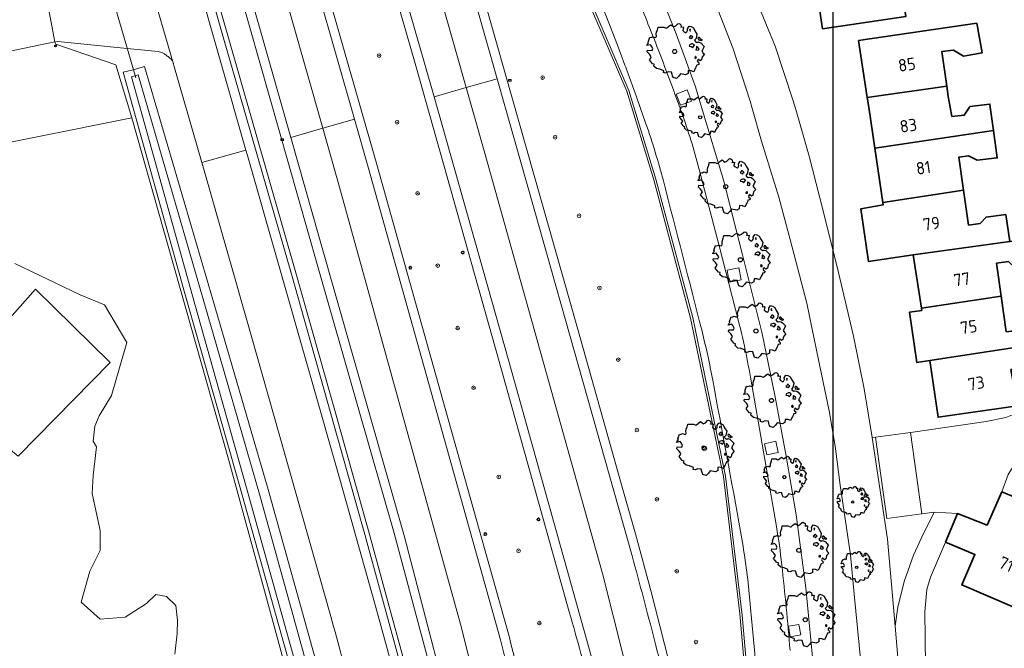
# Model space of a CAD drawing. Header units: metres. Extents: x 152391 to 157968, y 462336 to 467280.
# Tile 403 of 656: x 153677 to 153785, y 466441 to 466510. Entities that reach past the tile are written whole.
import ezdxf
from ezdxf.enums import TextEntityAlignment as Align

# ---------------------------------------------------------------- set-up
doc = ezdxf.new("R2010")
doc.units = ezdxf.units.M
doc.header["$LTSCALE"] = 0.75
doc.layers.get('0').update_dxf_attribs({"lineweight": 25})
doc.layers.get('defpoints').update_dxf_attribs({"lineweight": 25})
for name, color, linetype, lineweight in [('B-GV-GR-BOOM-S', 252, 'Continuous', 25), ('B-WE-GR-BEPLANTING_CULTUUR_BODEMBEDEKKER-GV', 251, 'Continuous', 18), ('B-WE-GR-BEPLANTING_CULTUUR_BOSPLANTSOEN-GV', 251, 'Continuous', 18), ('B-WE-GR-BOOM-S', 251, 'Continuous', 25), ('B-WE-GR-GRAS-GV', 251, 'Continuous', 13), ('B-WE-GR-GROENVOORZIENING-GV', 251, 'Continuous', 18), ('B-WE-GR-HAAG-G', 251, 'GR-HAAG1', 13), ('B-WE-GW-TALUD_KRUIN-G', 251, 'Continuous', 18), ('B-WE-IE-MEUBILAIR_WEGMEUBILAIR_PAAL-S', 251, 'Continuous', 25), ('B-WE-KL-ET_LS_OV_LICHTMAST-S', 251, 'Continuous', 25), ('B-WE-KW-KUNSTWERK_DUIKER-G', 5, 'Continuous', 18), ('B-WE-OG-BEBOUWING-GV', 6, 'Continuous', 35), ('B-WE-OG-BEBOUWING-T18', 1, 'Continuous', 18), ('B-WE-OG-TERREIN_CULTUURSCHEIDING-GV', 251, 'Continuous', 18), ('B-WE-OG-WATER-GV', 251, 'Continuous', 18), ('B-WE-OG-WATER_SLOOT-GV', 251, 'Continuous', 18), ('B-WE-VH-VERHARDING_ASFALT-GV', 251, 'Continuous', 18), ('B-WE-VH-VERHARDING_BETONSTRAATSTEEN-GV', 251, 'Continuous', 18), ('B-WE-VH-VERHARDING_GESLOTEN-GV', 251, 'Continuous', 18), ('B-WE-VH-VERHARDING_OPEN-GV', 251, 'Continuous', 18), ('B-WE-VH-VERHARDING_TEGEL-GV', 251, 'Continuous', 18), ('X-XX-AL-VERWIJZING-S', 251, 'Continuous', 25)]:
    doc.layers.add(name, color=color, linetype=linetype, lineweight=lineweight)
doc.styles.add('NLCS-ISO', font='isocpeur.ttf')
doc.styles.add('NLCS-ISO-ANNOTATIVE-T18', font='NLCS-ISO.ttf', dxfattribs={"height": 1.8})
doc.styles.add('NLCS-ISO-M750-T18', font='NLCS-ISO.ttf', dxfattribs={"height": 1.35})
doc.linetypes.add('GR-HAAG1', pattern='A,6,[176,NLCS.SHX,S=0.125,R=0,X=0,Y=0],-2', length=8)

# ---------------------------------------------------------------- blocks, each defined once
blk = doc.blocks.new('SKL-ET_OV_LICHTMAST-SO')
at = {"color": 0, "linetype": 'ByBlock', "lineweight": 18}
for points in [[(-1.2, 0), (-2, 0)], [(-1.4, 1.4), (-0.9, 0.9)], [(0, 2), (0, 1.2)], [(0.9, 0.9), (1.4, 1.4)], [(2, 0), (1.2, 0)], [(-1.4, -1.4), (-0.9, -0.9)], [(0, -1.2), (0, -2)], [(0.9, -0.9), (1.4, -1.4)]]:
    blk.add_lwpolyline(points, dxfattribs=at)
blk.add_circle((0, 0), 1, dxfattribs=at)
blk = doc.blocks.new('SAL-VERWIJZING_SYMBOOL-SO')
at = {"color": 0, "linetype": 'ByBlock', "lineweight": -2}
blk.add_circle((0, 0), 0.9, dxfattribs=at)
at = {"color": 0, "linetype": 'ByBlock', "lineweight": -2, "style": 'NLCS-ISO-ANNOTATIVE-T18'}
blk.add_attdef('SYMBOOL', (2.5, -2.5), '', height=1.8, dxfattribs=at)
blk = doc.blocks.new('SIE-WEG_PAAL_HECTOMETERPAAL-SO')
at = {"color": 0, "linetype": 'ByBlock', "lineweight": 18}
blk.add_lwpolyline([(-1.44375, -0.94375), (1.44375, -0.94375), (1.44375, 0.94375), (-1.44375, 0.94375)], close=True, dxfattribs=at)
at = {"color": 0, "linetype": 'ByBlock', "lineweight": 18, "style": 'NLCS-ISO'}
blk.add_text('hm', height=1.5, dxfattribs=at).set_placement((0, 0), align=Align.MIDDLE_CENTER)
at = {"style": 'NLCS-ISO'}
blk.add_attdef('WAARDE', (2.13125, -1.69375), '', height=1.5, dxfattribs=at)
blk = doc.blocks.new('SGR-BOOM_01-SO')
at = {"linetype": 'ByBlock', "lineweight": 18}
h = blk.add_hatch(color=0, dxfattribs=at)
h.dxf.hatch_style = 1
edge = h.paths.add_edge_path()
edge.add_arc((0, 0), 0.25, 0, 360)
at = {"color": 0, "linetype": 'ByBlock', "lineweight": 18}
for radius in [2, 0.25]:
    blk.add_circle((0, 0), radius, dxfattribs=at)
blk = doc.blocks.new('SGR-BOOM_21_30')
at = {"linetype": 'Continuous'}
for p, q in [((-1.13, 1.09), (-1.11, 1.19)), ((-1.12, 0.92), (-1.13, 1.09)), ((-1.11, 1.19), (-1.05, 1.33)), ((-1.05, 1.33), (-1.02, 1.5)), ((-1.02, 1.5), (-0.67, 1.5)), ((-0.67, 1.5), (-0.52, 1.43)), ((-0.52, 1.43), (-0.47, 1.45)), ((-0.47, 1.45), (-0.37, 1.55)), ((-0.37, 1.55), (-0.23, 1.65)), ((-0.23, 1.65), (-0.13, 1.58)), ((-0.13, 1.58), (-0.06, 1.52)), ((-0.06, 1.52), (0.07, 1.58)), ((0.07, 1.58), (0.2, 1.71)), ((0.2, 1.71), (0.26, 1.73)), ((0.26, 1.73), (0.33, 1.7)), ((0.33, 1.7), (0.39, 1.65)), ((0.4, 1.53), (0.38, 1.5)), ((0.38, 1.5), (0.53, 1.52)), ((0.39, 1.65), (0.4, 1.53)), ((0.54, 1.48), (0.51, 1.29)), ((0.51, 1.29), (0.57, 1.24)), ((0.53, 1.52), (0.54, 1.48)), ((0.57, 1.24), (0.69, 1.15)), ((0.69, 1.15), (0.75, 1.2)), ((0.75, 1.2), (0.8, 1.29)), ((0.79, 1.4), (0.89, 1.56)), ((0.8, 1.29), (0.79, 1.4)), ((0.89, 1.56), (1.02, 1.53)), ((0.97, 1.37), (0.93, 1.33)), ((0.93, 1.33), (0.95, 1.25)), ((0.95, 1.25), (0.96, 1.24)), ((0.96, 1.27), (0.97, 1.37)), ((1.02, 1.53), (1.16, 1.45)), ((1.16, 1.45), (1.25, 1.27)), ((1.25, 1.27), (1.38, 1.06)), ((-1.7, 0.37), (-1.66, 0.48)), ((-1.49, 0.41), (-1.7, 0.37)), ((-1.68, -0.03), (-1.67, 0.09)), ((-1.67, 0.09), (-1.39, 0.07)), ((-1.66, 0.48), (-1.6, 0.53)), ((-1.63, 0.58), (-1.53, 0.87)), ((-1.6, 0.53), (-1.63, 0.58)), ((-1.53, 0.87), (-1.46, 0.86)), ((-1.42, 0.33), (-1.49, 0.41)), ((-1.46, 0.86), (-1.34, 0.91)), ((-1.33, 0.18), (-1.42, 0.33)), ((-1.39, 0.07), (-1.33, 0.18)), ((-1.34, 0.91), (-1.18, 0.86)), ((-1.18, 0.86), (-1.12, 0.92)), ((0.94, 0.91), (0.89, 0.87)), ((0.89, 0.87), (0.93, 0.83)), ((0.93, 0.41), (0.89, 0.33)), ((0.89, 0.33), (1.03, 0.32)), ((0.93, 0.83), (0.98, 0.84)), ((1.05, 0.46), (0.93, 0.41)), ((0.97, 0.97), (0.94, 0.91)), ((1.03, 0.97), (0.97, 0.97)), ((0.98, 0.84), (1.03, 0.78)), ((1.08, 0.94), (1.03, 0.97)), ((1.03, 0.78), (1.08, 0.84)), ((1.03, 0.32), (1.11, 0.25)), ((1.11, 0.46), (1.05, 0.46)), ((1.12, 0.87), (1.08, 0.94)), ((1.08, 0.84), (1.12, 0.87)), ((1.22, 0.4), (1.11, 0.46)), ((1.11, 0.25), (1.2, 0.37)), ((1.2, 0.37), (1.24, 0.41)), ((1.32, 0.79), (1.23, 0.69)), ((1.23, 0.69), (1.27, 0.63)), ((1.27, 0.63), (1.38, 0.56)), ((1.34, 0.18), (1.31, 0.1)), ((1.43, 0.05), (1.31, 0.1)), ((1.38, 1.06), (1.32, 0.79)), ((1.36, 0.3), (1.34, 0.23)), ((1.34, 0.23), (1.34, 0.18)), ((1.43, 0.23), (1.36, 0.3)), ((1.38, 0.56), (1.44, 0.6)), ((1.47, 0.2), (1.43, 0.23)), ((1.43, 0.05), (1.51, 0.14)), ((1.47, 0.86), (1.44, 0.81)), ((1.44, 0.81), (1.46, 0.74)), ((1.44, 0.6), (1.57, 0.56)), ((1.46, 0.74), (1.53, 0.69)), ((1.54, 0.86), (1.47, 0.86)), ((1.51, 0.14), (1.47, 0.2)), ((1.53, 0.73), (1.64, 0.68)), ((1.53, 0.69), (1.54, 0.73)), ((1.62, 0.76), (1.54, 0.86)), ((1.57, 0.56), (1.64, 0.51)), ((1.73, 0.71), (1.62, 0.76)), ((1.64, 0.68), (1.73, 0.71)), ((1.64, 0.51), (1.81, 0.32)), ((1.72, 0.1), (1.67, 0.04)), ((1.67, 0.04), (1.76, -0.09)), ((1.81, 0.32), (1.72, 0.1)), ((-1.54, -0.18), (-1.68, -0.03)), ((-1.55, -0.51), (-1.49, -0.42)), ((-1.35, -0.75), (-1.55, -0.51)), ((-1.44, -0.32), (-1.54, -0.18)), ((-1.49, -0.42), (-1.44, -0.32)), ((-1.25, -0.78), (-1.35, -0.75)), ((-1.27, -0.9), (-1.25, -0.78)), ((-1.11, -1.05), (-1.27, -0.9)), ((-0.91, -1.08), (-1.11, -1.05)), ((1.29, -1.01), (1.18, -1.24)), ((1.29, -0.29), (1.24, -0.36)), ((1.24, -0.36), (1.25, -0.42)), ((1.26, -0.42), (1.33, -0.41)), ((1.33, -0.34), (1.29, -0.29)), ((1.36, -0.88), (1.29, -1.01)), ((1.33, -0.41), (1.33, -0.34)), ((1.37, -0.83), (1.36, -0.88)), ((1.48, -0.8), (1.37, -0.83)), ((1.46, -0.47), (1.39, -0.59)), ((1.39, -0.59), (1.43, -0.64)), ((1.43, -0.64), (1.5, -0.7)), ((1.58, -0.59), (1.46, -0.47)), ((1.5, -0.7), (1.48, -0.8)), ((1.66, -0.52), (1.58, -0.59)), ((1.68, -0.42), (1.66, -0.52)), ((1.72, -0.31), (1.68, -0.42)), ((1.84, -0.18), (1.72, -0.31)), ((1.76, -0.09), (1.84, -0.18)), ((-0.67, -1.18), (-0.91, -1.08)), ((-0.68, -1.29), (-0.67, -1.18)), ((-0.55, -1.33), (-0.68, -1.29)), ((-0.4, -1.26), (-0.55, -1.33)), ((-0.19, -1.28), (-0.4, -1.26)), ((-0.16, -1.43), (-0.19, -1.28)), ((-0.13, -1.49), (-0.16, -1.43)), ((-0.1, -1.61), (-0.13, -1.49)), ((0.11, -1.67), (-0.1, -1.61)), ((0.25, -1.52), (0.11, -1.67)), ((0.36, -1.38), (0.25, -1.52)), ((0.68, -1.44), (0.36, -1.38)), ((0.83, -1.36), (0.68, -1.44)), ((0.84, -1.16), (0.83, -1.36)), ((1.03, -1.18), (0.84, -1.16)), ((1.18, -1.24), (1.03, -1.18))]:
    blk.add_line(p, q, dxfattribs=at)
blk.add_circle((0, 0), 0.126, dxfattribs=at)
blk = doc.blocks.new('SGR-BOOM_31_50')
at = {"linetype": 'Continuous'}
for p, q in [((-0.49, 2.06), (-0.3, 2.2)), ((-0.3, 2.2), (-0.18, 2.11)), ((0.09, 2.11), (0.27, 2.28)), ((0.27, 2.28), (0.35, 2.31)), ((0.35, 2.31), (0.44, 2.26)), ((0.44, 2.26), (0.52, 2.2)), ((0.52, 2.2), (0.54, 2.04)), ((-2.18, 0.77), (-2.04, 1.17)), ((-2.04, 1.17), (-1.94, 1.14)), ((-1.94, 1.14), (-1.79, 1.21)), ((-1.79, 1.21), (-1.57, 1.14)), ((-1.57, 1.14), (-1.49, 1.23)), ((-1.51, 1.45), (-1.48, 1.58)), ((-1.49, 1.23), (-1.51, 1.45)), ((-1.48, 1.58), (-1.4, 1.78)), ((-1.4, 1.78), (-1.36, 2)), ((-1.36, 2), (-0.89, 2)), ((-0.89, 2), (-0.69, 1.91)), ((-0.69, 1.91), (-0.63, 1.93)), ((-0.63, 1.93), (-0.49, 2.06)), ((-0.18, 2.11), (-0.08, 2.02)), ((-0.08, 2.02), (0.09, 2.11)), ((0.54, 2.04), (0.51, 2)), ((0.51, 2), (0.71, 2.02)), ((0.72, 1.98), (0.68, 1.71)), ((0.68, 1.71), (0.75, 1.65)), ((0.71, 2.02), (0.72, 1.98)), ((0.75, 1.65), (0.92, 1.54)), ((0.92, 1.54), (1, 1.6)), ((1, 1.6), (1.06, 1.71)), ((1.05, 1.87), (1.19, 2.09)), ((1.06, 1.71), (1.05, 1.87)), ((1.19, 2.09), (1.36, 2.04)), ((1.25, 1.21), (1.19, 1.17)), ((1.19, 1.17), (1.23, 1.1)), ((1.3, 1.82), (1.23, 1.78)), ((1.23, 1.78), (1.27, 1.67)), ((1.23, 1.1), (1.31, 1.12)), ((1.3, 1.3), (1.25, 1.21)), ((1.27, 1.67), (1.28, 1.65)), ((1.28, 1.69), (1.3, 1.82)), ((1.37, 1.3), (1.3, 1.3)), ((1.31, 1.12), (1.37, 1.03)), ((1.36, 2.04), (1.54, 1.93)), ((1.44, 1.25), (1.37, 1.3)), ((1.37, 1.03), (1.44, 1.12)), ((1.5, 1.17), (1.44, 1.25)), ((1.44, 1.12), (1.5, 1.17)), ((1.54, 1.93), (1.67, 1.69)), ((1.67, 1.69), (1.84, 1.41)), ((1.84, 1.41), (1.76, 1.06)), ((1.96, 1.14), (1.92, 1.08)), ((1.92, 1.08), (1.95, 0.99)), ((2.06, 1.14), (1.96, 1.14)), ((2.16, 1.01), (2.06, 1.14)), ((-2.27, 0.49), (-2.21, 0.64)), ((-1.99, 0.55), (-2.27, 0.49)), ((-2.24, -0.04), (-2.22, 0.11)), ((-2.22, 0.11), (-1.85, 0.09)), ((-2.21, 0.64), (-2.13, 0.71)), ((-2.13, 0.71), (-2.18, 0.77)), ((-1.9, 0.44), (-1.99, 0.55)), ((-1.77, 0.25), (-1.9, 0.44)), ((-1.85, 0.09), (-1.77, 0.25)), ((1.23, 0.55), (1.19, 0.44)), ((1.19, 0.44), (1.37, 0.42)), ((1.4, 0.62), (1.23, 0.55)), ((1.37, 0.42), (1.48, 0.33)), ((1.48, 0.62), (1.4, 0.62)), ((1.62, 0.53), (1.48, 0.62)), ((1.48, 0.33), (1.61, 0.49)), ((1.61, 0.49), (1.65, 0.55)), ((1.76, 1.06), (1.64, 0.93)), ((1.64, 0.93), (1.7, 0.84)), ((1.7, 0.84), (1.84, 0.75)), ((1.79, 0.25), (1.75, 0.14)), ((1.91, 0.07), (1.75, 0.14)), ((1.81, 0.4), (1.79, 0.31)), ((1.79, 0.31), (1.79, 0.25)), ((1.9, 0.31), (1.81, 0.4)), ((1.84, 0.75), (1.92, 0.79)), ((1.96, 0.27), (1.9, 0.31)), ((1.91, 0.07), (2.01, 0.18)), ((1.92, 0.79), (2.09, 0.75)), ((1.95, 0.99), (2.04, 0.93)), ((2.01, 0.18), (1.96, 0.27)), ((2.04, 0.97), (2.18, 0.9)), ((2.04, 0.93), (2.06, 0.97)), ((2.09, 0.75), (2.18, 0.68)), ((2.3, 0.95), (2.16, 1.01)), ((2.18, 0.9), (2.3, 0.95)), ((2.18, 0.68), (2.41, 0.42)), ((2.29, 0.14), (2.23, 0.05)), ((2.23, 0.05), (2.35, -0.13)), ((2.41, 0.42), (2.29, 0.14)), ((-2.05, -0.24), (-2.24, -0.04)), ((-2.07, -0.67), (-1.99, -0.56)), ((-1.8, -1), (-2.07, -0.67)), ((-1.91, -0.43), (-2.05, -0.24)), ((-1.99, -0.56), (-1.91, -0.43)), ((-1.67, -1.05), (-1.8, -1)), ((-1.7, -1.2), (-1.67, -1.05)), ((1.72, -0.39), (1.65, -0.48)), ((1.65, -0.48), (1.67, -0.56)), ((1.68, -0.56), (1.78, -0.54)), ((1.78, -0.45), (1.72, -0.39)), ((1.78, -0.54), (1.78, -0.45)), ((1.98, -1.07), (1.82, -1.11)), ((1.95, -0.63), (1.85, -0.78)), ((1.85, -0.78), (1.9, -0.85)), ((1.9, -0.85), (1.99, -0.94)), ((2.1, -0.78), (1.95, -0.63)), ((1.99, -0.94), (1.98, -1.07)), ((2.21, -0.7), (2.1, -0.78)), ((2.24, -0.56), (2.21, -0.7)), ((2.29, -0.41), (2.24, -0.56)), ((2.46, -0.24), (2.29, -0.41)), ((2.35, -0.13), (2.46, -0.24)), ((-1.48, -1.4), (-1.7, -1.2)), ((-1.22, -1.44), (-1.48, -1.4)), ((-0.89, -1.57), (-1.22, -1.44)), ((-0.91, -1.72), (-0.89, -1.57)), ((-0.73, -1.77), (-0.91, -1.72)), ((-0.53, -1.68), (-0.73, -1.77)), ((-0.25, -1.7), (-0.53, -1.68)), ((-0.21, -1.9), (-0.25, -1.7)), ((-0.18, -1.99), (-0.21, -1.9)), ((-0.13, -2.14), (-0.18, -1.99)), ((0.15, -2.23), (-0.13, -2.14)), ((0.34, -2.03), (0.15, -2.23)), ((0.47, -1.83), (0.34, -2.03)), ((0.91, -1.92), (0.47, -1.83)), ((1.11, -1.81), (0.91, -1.92)), ((1.13, -1.55), (1.11, -1.81)), ((1.37, -1.57), (1.13, -1.55)), ((1.58, -1.66), (1.37, -1.57)), ((1.72, -1.35), (1.58, -1.66)), ((1.81, -1.18), (1.72, -1.35)), ((1.82, -1.11), (1.81, -1.18))]:
    blk.add_line(p, q, dxfattribs=at)
blk.add_circle((0, 0), 0.169, dxfattribs=at)
blk = doc.blocks.new('SGR-BOOM_50_100')
at = {"linetype": 'Continuous'}
for p, q in [((-1.97, 2.11), (-1.87, 2.37)), ((-1.87, 2.37), (-1.81, 2.66)), ((-1.81, 2.66), (-1.19, 2.66)), ((-1.19, 2.66), (-0.92, 2.55)), ((-0.92, 2.55), (-0.84, 2.58)), ((-0.84, 2.58), (-0.65, 2.75)), ((-0.65, 2.75), (-0.4, 2.93)), ((-0.4, 2.93), (-0.24, 2.81)), ((-0.24, 2.81), (-0.11, 2.69)), ((-0.11, 2.69), (0.12, 2.81)), ((0.12, 2.81), (0.36, 3.04)), ((0.36, 3.04), (0.47, 3.07)), ((0.47, 3.07), (0.59, 3.02)), ((0.59, 3.02), (0.69, 2.93)), ((0.72, 2.72), (0.67, 2.66)), ((0.67, 2.66), (0.94, 2.69)), ((0.69, 2.93), (0.72, 2.72)), ((0.96, 2.64), (0.9, 2.29)), ((0.9, 2.29), (1, 2.2)), ((0.94, 2.69), (0.96, 2.64)), ((1, 2.2), (1.23, 2.05)), ((1.34, 2.14), (1.42, 2.29)), ((1.4, 2.49), (1.58, 2.78)), ((1.42, 2.29), (1.4, 2.49)), ((1.58, 2.78), (1.81, 2.72)), ((1.73, 2.43), (1.65, 2.37)), ((1.65, 2.37), (1.69, 2.23)), ((1.69, 2.23), (1.71, 2.2)), ((1.71, 2.26), (1.73, 2.43)), ((1.81, 2.72), (2.06, 2.58)), ((2.06, 2.58), (2.22, 2.26)), ((2.22, 2.26), (2.45, 1.88)), ((-2.9, 1.03), (-2.72, 1.56)), ((-2.72, 1.56), (-2.59, 1.53)), ((-2.59, 1.53), (-2.39, 1.61)), ((-2.39, 1.61), (-2.1, 1.53)), ((-2.1, 1.53), (-1.99, 1.64)), ((-2.01, 1.93), (-1.97, 2.11)), ((-1.99, 1.64), (-2.01, 1.93)), ((1.23, 2.05), (1.34, 2.14)), ((1.67, 1.61), (1.58, 1.56)), ((1.58, 1.56), (1.65, 1.47)), ((1.65, 1.47), (1.75, 1.5)), ((1.73, 1.73), (1.67, 1.61)), ((1.83, 1.73), (1.73, 1.73)), ((1.75, 1.5), (1.83, 1.38)), ((1.91, 1.67), (1.83, 1.73)), ((1.83, 1.38), (1.91, 1.5)), ((2, 1.56), (1.91, 1.67)), ((1.91, 1.5), (2, 1.56)), ((2.35, 1.41), (2.18, 1.23)), ((2.18, 1.23), (2.27, 1.12)), ((2.27, 1.12), (2.45, 1)), ((2.45, 1.88), (2.35, 1.41)), ((2.62, 1.53), (2.56, 1.44)), ((2.56, 1.44), (2.6, 1.32)), ((2.6, 1.32), (2.72, 1.23)), ((2.74, 1.53), (2.62, 1.53)), ((2.72, 1.29), (2.91, 1.2)), ((2.72, 1.23), (2.74, 1.29)), ((2.89, 1.35), (2.74, 1.53)), ((3.07, 1.26), (2.89, 1.35)), ((2.91, 1.2), (3.07, 1.26)), ((-3.03, 0.65), (-2.94, 0.85)), ((-2.65, 0.74), (-3.03, 0.65)), ((-2.99, -0.05), (-2.96, 0.15)), ((-2.96, 0.15), (-2.47, 0.12)), ((-2.94, 0.85), (-2.84, 0.94)), ((-2.84, 0.94), (-2.9, 1.03)), ((-2.53, 0.59), (-2.65, 0.74)), ((-2.37, 0.33), (-2.53, 0.59)), ((-2.47, 0.12), (-2.37, 0.33)), ((1.65, 0.74), (1.58, 0.59)), ((1.58, 0.59), (1.83, 0.56)), ((1.87, 0.82), (1.65, 0.74)), ((1.83, 0.56), (1.98, 0.45)), ((1.98, 0.82), (1.87, 0.82)), ((2.16, 0.71), (1.98, 0.82)), ((1.98, 0.45), (2.14, 0.65)), ((2.14, 0.65), (2.2, 0.74)), ((2.39, 0.33), (2.33, 0.18)), ((2.55, 0.09), (2.33, 0.18)), ((2.41, 0.53), (2.39, 0.42)), ((2.39, 0.42), (2.39, 0.33)), ((2.53, 0.42), (2.41, 0.53)), ((2.45, 1), (2.56, 1.06)), ((2.62, 0.36), (2.53, 0.42)), ((2.55, 0.09), (2.68, 0.24)), ((2.56, 1.06), (2.78, 1)), ((2.68, 0.24), (2.62, 0.36)), ((2.78, 1), (2.91, 0.91)), ((2.91, 0.91), (3.22, 0.56)), ((3.05, 0.18), (2.97, 0.07)), ((2.97, 0.07), (3.13, -0.17)), ((3.22, 0.56), (3.05, 0.18)), ((-2.74, -0.31), (-2.99, -0.05)), ((-2.76, -0.9), (-2.65, -0.75)), ((-2.41, -1.34), (-2.76, -0.9)), ((-2.55, -0.58), (-2.74, -0.31)), ((-2.65, -0.75), (-2.55, -0.58)), ((2.29, -0.52), (2.2, -0.64)), ((2.2, -0.64), (2.22, -0.75)), ((2.25, -0.75), (2.37, -0.72)), ((2.37, -0.61), (2.29, -0.52)), ((2.37, -0.72), (2.37, -0.61)), ((2.6, -0.84), (2.47, -1.04)), ((2.47, -1.04), (2.53, -1.13)), ((2.8, -1.04), (2.6, -0.84)), ((2.95, -0.93), (2.8, -1.04)), ((2.99, -0.75), (2.95, -0.93)), ((3.05, -0.55), (2.99, -0.75)), ((3.28, -0.31), (3.05, -0.55)), ((3.13, -0.17), (3.28, -0.31)), ((-2.22, -1.39), (-2.41, -1.34)), ((-2.26, -1.6), (-2.22, -1.39)), ((-1.97, -1.86), (-2.26, -1.6)), ((-1.62, -1.92), (-1.97, -1.86)), ((-1.19, -2.1), (-1.62, -1.92)), ((-1.21, -2.3), (-1.19, -2.1)), ((1.5, -2.07), (1.48, -2.42)), ((1.83, -2.1), (1.5, -2.07)), ((2.1, -2.21), (1.83, -2.1)), ((2.29, -1.8), (2.1, -2.21)), ((2.41, -1.57), (2.29, -1.8)), ((2.43, -1.48), (2.41, -1.57)), ((2.64, -1.42), (2.43, -1.48)), ((2.53, -1.13), (2.66, -1.25)), ((2.66, -1.25), (2.64, -1.42)), ((-0.98, -2.36), (-1.21, -2.3)), ((-0.71, -2.24), (-0.98, -2.36)), ((-0.34, -2.27), (-0.71, -2.24)), ((-0.28, -2.53), (-0.34, -2.27)), ((-0.24, -2.65), (-0.28, -2.53)), ((-0.17, -2.85), (-0.24, -2.65)), ((0.2, -2.97), (-0.17, -2.85)), ((0.45, -2.71), (0.2, -2.97)), ((0.63, -2.45), (0.45, -2.71)), ((1.21, -2.56), (0.63, -2.45)), ((1.48, -2.42), (1.21, -2.56))]:
    blk.add_line(p, q, dxfattribs=at)
blk.add_circle((0, 0), 0.225, dxfattribs=at)

msp = doc.modelspace()

# ---------------------------------------------------------------- linework, layer by layer
at = {"layer": 'B-WE-GR-BEPLANTING_CULTUUR_BODEMBEDEKKER-GV'}
msp.add_lwpolyline([(153776.11, 466453.25), (153776.31, 466453.67), (153777.3, 466455.67), (153775.94, 466455.49), (153772.14, 466454.98), (153770.89, 466463.89), (153770.51, 466463.84), (153772.21, 466452.73), (153773.03, 466443.2), (153773.32, 466445.28), (153774.02, 466448.07), (153775.06, 466450.97)], close=True, dxfattribs=at)
at = {"layer": 'B-WE-GR-BEPLANTING_CULTUUR_BOSPLANTSOEN-GV'}
for points in [[(153744.76, 466518.86), (153749.07, 466508.02), (153751.2, 466502.23), (153751.86, 466500), (153754.28, 466491.9), (153756.29, 466484), (153758.45, 466475.39), (153759.88, 466468.49), (153761.11, 466461.79), (153762.19, 466455.39), (153763.26, 466447.4), (153763.98, 466439.8)], [(153751.25, 466516.84), (153755.31, 466506.4), (153757.16, 466500.66), (153757.35, 466500), (153758.41, 466496.3), (153760.3, 466490.15), (153761.6, 466485.39), (153763.38, 466478.54), (153764.47, 466473.23), (153765.8, 466466.78), (153766.46, 466462.89), (153767.02, 466458.64), (153768.14, 466450.99), (153768.54, 466446.7), (153769.27, 466439.25), (153769.69, 466431.61), (153770.15, 466423.32), (153770.63, 466416.13), (153771.02, 466409.74), (153771.32, 466405.24), (153771.83, 466401), (153772.75, 466393.35), (153774.69, 466378.82)], [(153769.27, 466439.25), (153768.54, 466446.7), (153768.14, 466450.99), (153767.02, 466458.64), (153766.46, 466462.89), (153765.8, 466466.78), (153764.47, 466473.23), (153763.38, 466478.54), (153761.6, 466485.39), (153760.3, 466490.15), (153758.41, 466496.3), (153757.35, 466500), (153757.16, 466500.66), (153755.31, 466506.4), (153751.25, 466516.84)], [(153778.02, 466385.41), (153775.96, 466404.02), (153773.29, 466440.22), (153773.03, 466443.2), (153772.21, 466452.73), (153770.51, 466463.84), (153769.65, 466469.18), (153768.46, 466474.94), (153766.68, 466482.54), (153764.75, 466490.24), (153763.61, 466494.65), (153762.08, 466500), (153761.82, 466500.9), (153759.9, 466506.69), (153758.37, 466510.41)]]:
    msp.add_lwpolyline(points, dxfattribs=at)
at = {"layer": 'B-WE-GR-GRAS-GV'}
for points in [[(153689.5, 466498.84), (153668.95, 466494.73), (153653.01, 466491.54)], [(153706.9, 466436.5), (153700.08, 466461.49), (153689.5, 466498.84)], [(153676.71, 466482.89), (153683.85, 466479.45), (153686.53, 466478.38), (153688.97, 466474.23), (153687.3, 466468.44), (153685.94, 466466.22), (153685.45, 466465.08), (153685.26, 466463.44), (153685.64, 466462.81), (153685.29, 466459.68), (153685.15, 466457.72), (153686.03, 466453.67), (153686.03, 466451.48), (153684.9, 466449.21), (153683.98, 466445.84), (153686.03, 466443.97), (153688.79, 466444.18), (153691.11, 466445.67), (153692.15, 466446.67), (153693.29, 466446.46), (153694.34, 466445.45), (153694.52, 466443.83), (153694.47, 466442.39), (153694.21, 466440.12)]]:
    msp.add_lwpolyline(points, dxfattribs=at)
at = {"layer": 'B-WE-GR-GROENVOORZIENING-GV'}
for points in [[(153679.54, 466619.86), (153681.64, 466611.9), (153685.39, 466598.62), (153686.57, 466594.43), (153692.72, 466572.54), (153707.86, 466519.73), (153713.87, 466498.68), (153715.36, 466493.45), (153729.85, 466441.7), (153732.03, 466432.94), (153733.14, 466428.27), (153736.04, 466415.72), (153738.83, 466401.86), (153738.86, 466401.73), (153739.33, 466399.32), (153739.73, 466397.04), (153740.49, 466392.5), (153746.91, 466352.23), (153754.71, 466302.95), (153760.49, 466266.67), (153764.54, 466240.85)], [(153730.82, 466441.96), (153723.55, 466467.93), (153716.33, 466493.72), (153708.82, 466520), (153701.26, 466546.38), (153693.68, 466572.81), (153686.35, 466598.9), (153682.83, 466611.35), (153682.6, 466612.16), (153680.51, 466620.11)], [(153690.39, 466610.93), (153689.78, 466613.26), (153682.83, 466611.35), (153686.35, 466598.9), (153693.68, 466572.81), (153701.26, 466546.38), (153708.82, 466520), (153716.33, 466493.72), (153723.55, 466467.93), (153730.82, 466441.96)], [(153702.27, 466598.55), (153710.63, 466569.04), (153726.11, 466515.06), (153729.5, 466503.1), (153733.54, 466488.84), (153744.25, 466450.9)], [(153725.81, 466428.18), (153719.35, 466452.98), (153710.04, 466485.64), (153706.89, 466496.7), (153700.25, 466520.07), (153690.48, 466553.98), (153680.81, 466588.15)], [(153737.38, 466444.75), (153729.72, 466472.17), (153720.58, 466504.54), (153711.14, 466537.34), (153702.32, 466568.2)], [(153702.32, 466568.2), (153711.14, 466537.34), (153720.58, 466504.54), (153729.72, 466472.17), (153737.38, 466444.75)], [(153682.62, 466563.29), (153701.99, 466495.31), (153702.17, 466494.7), (153712.28, 466459.28), (153716.18, 466445.4), (153717.45, 466440.75), (153718.69, 466436.1), (153719.3, 466433.72), (153719.88, 466431.34), (153723.27, 466416.9), (153726.22, 466402.57), (153726.72, 466399.99), (153726.79, 466399.61)], [(153718.2, 466546.24), (153728.73, 466509.5), (153738.26, 466475.81), (153743.17, 466458.4), (153744.61, 466453.31), (153746.34, 466446.97), (153748.76, 466437.52), (153751.04, 466427.69), (153752.71, 466420.24), (153755, 466408.9), (153757.12, 466396.82), (153758.84, 466386.23), (153760.29, 466376.28), (153762.74, 466358.9), (153768.79, 466315.55)], [(153754.01, 466408.73), (153754.75, 466404.53), (153756.43, 466394.99), (153757.22, 466390.23), (153758.63, 466380.86), (153762.39, 466354.26), (153765.73, 466330.08), (153767.8, 466315.39), (153768.79, 466315.54), (153768.79, 466315.55), (153762.74, 466358.9), (153760.29, 466376.28), (153758.84, 466386.23), (153757.12, 466396.82), (153755, 466408.9), (153752.71, 466420.24), (153751.04, 466427.69), (153748.76, 466437.52), (153746.34, 466446.97), (153744.61, 466453.31), (153743.17, 466458.4), (153738.26, 466475.81), (153728.73, 466509.5), (153718.2, 466546.24)], [(153771.92, 466235), (153763.36, 466295.4), (153762.18, 466303.83), (153759.78, 466320.96), (153758.64, 466329.06), (153755.02, 466354.25), (153750.11, 466388.99), (153748.59, 466398.63), (153747.76, 466403.24), (153747.75, 466403.3), (153745.15, 466416.41), (153744.77, 466418.27), (153741.97, 466431.21), (153741.43, 466433.56), (153740.85, 466435.9), (153739.62, 466440.47), (153730.69, 466472.45), (153722.58, 466501.14), (153721.54, 466504.82), (153712.1, 466537.61)], [(153692.63, 466531.82), (153699.48, 466507.82), (153706.99, 466481.74), (153711.3, 466466.42), (153715.01, 466453.23), (153720.86, 466431.72), (153725.18, 466412.87), (153726.89, 466404.02), (153728.33, 466396.59), (153729.18, 466391.17), (153730.27, 466384.17), (153733.66, 466361.54), (153735.68, 466347.56), (153737.23, 466336.83), (153739.17, 466323.39), (153741.44, 466307.58), (153743.21, 466295.02), (153744.52, 466285.7), (153745.81, 466276.52), (153748.01, 466260.94), (153749.48, 466250.48)], [(153749.48, 466250.48), (153748.01, 466260.94), (153745.81, 466276.52), (153744.52, 466285.7), (153743.21, 466295.02), (153741.44, 466307.58), (153739.17, 466323.39), (153737.23, 466336.83), (153735.68, 466347.56), (153733.66, 466361.54), (153730.27, 466384.17), (153729.18, 466391.17), (153728.33, 466396.59), (153726.89, 466404.02), (153725.18, 466412.87), (153720.86, 466431.72), (153715.01, 466453.23), (153711.3, 466466.42), (153706.99, 466481.74), (153699.48, 466507.82), (153692.63, 466531.82)], [(153749.97, 466250.55), (153748.5, 466261.01), (153746.31, 466276.59), (153745.02, 466285.77), (153743.7, 466295.09), (153741.94, 466307.65), (153741.48, 466310.88), (153739.67, 466323.46), (153737.73, 466336.9), (153736.18, 466347.63), (153734.16, 466361.61), (153730.76, 466384.24), (153729.67, 466391.24), (153728.82, 466396.67), (153727.38, 466404.11), (153725.67, 466412.98), (153721.35, 466431.85), (153715.49, 466453.36), (153711.79, 466466.56), (153707.47, 466481.88), (153699.96, 466507.96), (153693.11, 466531.95)], [(153693.11, 466531.95), (153699.96, 466507.96), (153707.47, 466481.88), (153711.79, 466466.56), (153715.49, 466453.36), (153721.35, 466431.85), (153725.67, 466412.98), (153727.38, 466404.11), (153728.82, 466396.67), (153729.67, 466391.24), (153730.76, 466384.24), (153734.16, 466361.61), (153736.18, 466347.63)], [(153739.24, 466348.07), (153736.98, 466361.91), (153733.14, 466384.68), (153729.81, 466404.59), (153728.07, 466414.52), (153723.63, 466433.2), (153718.2, 466453.36), (153714.25, 466467.23), (153709.84, 466482.68), (153702.43, 466508.74), (153696.02, 466531.15)], [(153696.02, 466531.15), (153702.43, 466508.74), (153709.84, 466482.68), (153714.25, 466467.23), (153718.2, 466453.36), (153723.63, 466433.2), (153728.07, 466414.52), (153729.81, 466404.59), (153733.14, 466384.68), (153736.98, 466361.91), (153739.24, 466348.07), (153741.09, 466336.65), (153743.14, 466324.03), (153743.93, 466319.2), (153744, 466317.04), (153744.61, 466299.05), (153745.27, 466290.18), (153746.33, 466280.29), (153753.15, 466237.16)], [(153745.77, 466498.19), (153744.74, 466501.14), (153743.67, 466504.07), (153743.55, 466504.39), (153743.47, 466504.59), (153742.97, 466505.92), (153742.57, 466506.99), (153741.44, 466509.9), (153735.26, 466524.82)], [(153765.94, 466349.44), (153764.51, 466360.6), (153763.35, 466369.76), (153761.99, 466380.35), (153760.9, 466388.96), (153759.66, 466398.21), (153758.46, 466408.75), (153757.69, 466421.34), (153756.88, 466434.75), (153756.47, 466439.56), (153756.04, 466444.55), (153754.24, 466459.57), (153750.65, 466476.92), (153746.62, 466492.06), (153743.66, 466501.75), (153739.81, 466510.74)], [(153739.81, 466510.74), (153743.66, 466501.75), (153746.62, 466492.06), (153750.65, 466476.92), (153754.24, 466459.57), (153756.04, 466444.55), (153756.47, 466439.56), (153756.88, 466434.75), (153757.69, 466421.34), (153758.46, 466408.75), (153759.66, 466398.21), (153760.9, 466388.96), (153761.99, 466380.35), (153763.35, 466369.76), (153764.51, 466360.6), (153765.94, 466349.44)], [(153692.4, 466506.09), (153689, 466506.43), (153681.42, 466507.18), (153681.08, 466507.11), (153681.2, 466506.89), (153687.75, 466504.64), (153689.5, 466498.84), (153700.08, 466461.49), (153706.9, 466436.5)], [(153715.81, 466396.48), (153714.69, 466404.03), (153708.48, 466432.98), (153701.3, 466458.58), (153695.31, 466479.62), (153688.55, 466503.82), (153689.67, 466504.11), (153690.91, 466504.44), (153698.33, 466479.07), (153704.42, 466458.14), (153709.61, 466439.54), (153714.45, 466419.77), (153718.95, 466397.15)], [(153711.28, 466444.25), (153702.52, 466475.16), (153697.36, 466493.32), (153697.18, 466493.95), (153694.12, 466504.57), (153694.08, 466504.72)]]:
    msp.add_lwpolyline(points, dxfattribs=at)
for points in [[(153692.85, 466505.94, 0.033599), (153692.4, 466506.09)], [(153693.14, 466505.78, 0.050595), (153692.85, 466505.94)], [(153693.47, 466505.54, 0.019189), (153693.14, 466505.78)], [(153693.75, 466505.3, 0.019563), (153693.47, 466505.54)], [(153693.95, 466505.04, 0.088216), (153693.75, 466505.3)], [(153694.08, 466504.72, 0.042581), (153693.95, 466505.04)], [(153747.67, 466491.93, 0.019643), (153745.77, 466498.19)], [(153751.9, 466475.47, 0.001327), (153747.67, 466491.93)], [(153752.53, 466472.81, 0.007969), (153751.9, 466475.47)], [(153753.07, 466470.13, 0.008175), (153752.53, 466472.81)], [(153756.12, 466453.56, 0.001317), (153753.07, 466470.13)], [(153757.03, 466447.13, 0.019159), (153756.12, 466453.56)], [(153744.25, 466450.9, -0.003149), (153746.7, 466441.67)], [(153758.05, 466434.78, 0.010046), (153757.03, 466447.13)], [(153713.7, 466435.37, 0.003031), (153711.28, 466444.25)], [(153739.88, 466435.64, 0.005573), (153737.38, 466444.75)], [(153737.38, 466444.75, -0.005573), (153739.88, 466435.64)], [(153730.82, 466441.96, -0.001822), (153733, 466433.18)], [(153733, 466433.18, 0.001822), (153730.82, 466441.96)], [(153746.7, 466441.67, -0.006051), (153747.89, 466436.84)]]:
    msp.add_lwpolyline(points, format="xyb", dxfattribs=at)
at = {"layer": 'B-WE-GR-HAAG-G'}
msp.add_lwpolyline([(153702.53, 466624.3), (153707.23, 466606.78), (153707.77, 466605), (153712.46, 466588.82), (153715.69, 466577.78), (153720.3, 466563.34), (153727.33, 466542.91), (153732.64, 466528.96), (153738.7, 466513.99), (153743.89, 466501.83), (153746.86, 466492.13), (153750.89, 466476.98), (153754.48, 466459.61), (153756.31, 466444.4), (153757.13, 466434.77), (153758.71, 466408.77), (153759.9, 466398.24), (153764.27, 466364.25), (153768.38, 466332.27), (153769.91, 466321.25), (153770.54, 466316.47)], dxfattribs=at)
at = {"layer": 'B-WE-GW-TALUD_KRUIN-G'}
msp.add_lwpolyline([(153774.69, 466378.82), (153772.75, 466393.35), (153771.83, 466401), (153771.32, 466405.24), (153771.02, 466409.74), (153770.63, 466416.13), (153770.15, 466423.32), (153769.69, 466431.61), (153769.27, 466439.25), (153768.54, 466446.7), (153768.14, 466450.99), (153767.02, 466458.64), (153766.46, 466462.89), (153765.8, 466466.78), (153764.47, 466473.23), (153763.38, 466478.54), (153761.6, 466485.39), (153760.3, 466490.15), (153758.41, 466496.3), (153757.35, 466500), (153757.16, 466500.66), (153755.31, 466506.4), (153751.25, 466516.84)], dxfattribs=at)
at = {"layer": 'B-WE-KW-KUNSTWERK_DUIKER-G'}
msp.add_lwpolyline([(153684.94, 466520.41), (153689.93, 466503.2)], dxfattribs=at)
at = {"layer": 'B-WE-OG-BEBOUWING-GV'}
for points in [[(153780.39, 466517.03), (153764.2, 466514.67), (153764.17, 466514.87), (153762.41, 466514.61), (153762.65, 466512.8), (153764.44, 466513.01), (153765.08, 466508.59), (153774.21, 466509.94), (153773.54, 466514), (153774.97, 466514.16), (153775.62, 466513.56), (153780.81, 466514.37)], [(153778.68, 466502.32), (153778.16, 466506.11), (153779.41, 466506.26), (153780.51, 466505.6), (153782.55, 466505.95), (153781.97, 466509.19), (153769.03, 466507.29), (153769.97, 466501.07)], [(153769.97, 466501.07), (153770.14, 466500), (153770.8, 466495.52), (153783.8, 466497.44), (153783.45, 466500), (153783.41, 466500.34), (153781.21, 466500.07), (153781.17, 466500), (153780.6, 466499.12), (153779.25, 466498.99), (153779.06, 466500), (153778.84, 466501.17), (153778.68, 466502.32)], [(153780.53, 466490.91), (153780.01, 466494.54), (153781.05, 466494.68), (153782, 466494.22), (153784.2, 466494.45), (153783.8, 466497.44), (153770.8, 466495.52), (153771.67, 466489.56)], [(153780.53, 466490.91), (153771.67, 466489.56), (153771.71, 466489.31), (153769.27, 466488.87), (153770.12, 466483.1), (153775, 466483.84), (153785.6, 466485.3), (153785.13, 466488.25), (153782.98, 466487.97), (153782.33, 466487.28), (153781.08, 466487.09)], [(153784.64, 466479.33), (153784.13, 466482.92), (153785.43, 466483.1), (153786.22, 466482.4), (153788.47, 466482.73), (153788.03, 466485.23), (153787.95, 466485.67), (153785.6, 466485.3), (153775, 466483.84), (153775.91, 466478.02)], [(153784.64, 466479.33), (153775.91, 466478.02), (153775.95, 466477.76), (153774.6, 466477.55), (153775.4, 466472.06), (153776.83, 466472.27), (153789.69, 466474.24), (153789.26, 466476.93), (153787.26, 466476.6), (153786.65, 466475.61), (153785.2, 466475.42)], [(153776.83, 466472.27), (153777.74, 466466.06), (153786.42, 466467.33), (153785.71, 466471.28), (153787.26, 466471.51), (153788.1, 466470.7), (153790.2, 466471.03), (153789.69, 466474.24)], [(153784.7, 466457.91), (153783.12, 466454.26), (153779.86, 466455.52), (153778.55, 466452.39), (153781.76, 466451.04), (153780.33, 466447.71), (153786.1, 466445.23), (153792.79, 466461.24), (153790.11, 466462.37), (153787.71, 466456.65)]]:
    msp.add_lwpolyline(points, close=True, dxfattribs=at)
at = {"layer": 'B-WE-OG-TERREIN_CULTUURSCHEIDING-GV'}
for points in [[(153763.98, 466439.8), (153763.26, 466447.4), (153762.19, 466455.39), (153761.11, 466461.79), (153759.88, 466468.49), (153758.45, 466475.39), (153756.29, 466484), (153754.28, 466491.9), (153751.86, 466500), (153751.2, 466502.23), (153749.07, 466508.02), (153744.76, 466518.86)], [(153620.48, 466485.67), (153646.05, 466490.15), (153653.01, 466491.54), (153668.95, 466494.73), (153689.5, 466498.84), (153687.75, 466504.64), (153681.2, 466506.89), (153681.08, 466507.11)], [(153681.08, 466507.11), (153681.08, 466507.14), (153670.38, 466504.93), (153670.35, 466504.93), (153670.35, 466504.92), (153671.25, 466500.05), (153654.62, 466496.84), (153650.59, 466496.06), (153645.13, 466494.99), (153644.03, 466501.25)], [(153751.6, 466493.19), (153753.78, 466484.81), (153755.94, 466476.42)], [(153694.21, 466440.12), (153694.47, 466442.39), (153694.52, 466443.83), (153694.34, 466445.45), (153693.29, 466446.46), (153692.15, 466446.67), (153691.11, 466445.67), (153688.79, 466444.18), (153686.03, 466443.97), (153683.98, 466445.84), (153684.9, 466449.21), (153686.03, 466451.48), (153686.03, 466453.67), (153685.15, 466457.72), (153685.29, 466459.68), (153685.64, 466462.81), (153685.26, 466463.44), (153685.45, 466465.08), (153685.94, 466466.22), (153687.3, 466468.44), (153688.97, 466474.23), (153686.53, 466478.38), (153683.85, 466479.45), (153676.71, 466482.89)], [(153757.2, 466470.46), (153758.63, 466462.29), (153760.04, 466454.12)]]:
    msp.add_lwpolyline(points, dxfattribs=at)
for points in [[(153745.13, 466511.26, -0.005663), (153747.38, 466505.59)], [(153747.38, 466505.59, -0.005773), (153749.63, 466499.53)], [(153749.63, 466499.53, -0.021576), (153751.6, 466493.19)], [(153755.94, 466476.42, -0.010843), (153756.54, 466473.85)], [(153756.54, 466473.85, -0.007618), (153757.2, 466470.46)], [(153760.04, 466454.12, -0.014301), (153760.63, 466449.92)], [(153760.63, 466449.92, -0.006494), (153761.54, 466440.54)]]:
    msp.add_lwpolyline(points, format="xyb", dxfattribs=at)
for points in [[(153750.29, 466501.9), (153750.75, 466500.67), (153749.53, 466500.21), (153749.06, 466501.43)], [(153756.19, 466481.12), (153754.89, 466480.86), (153754.64, 466482.16), (153755.94, 466482.42)], [(153678.98, 466480.1), (153668.78, 466468.63), (153677.07, 466461.81), (153687.14, 466472.06)], [(153678.98, 466480.1), (153687.14, 466472.06), (153677.07, 466461.81), (153668.78, 466468.63)], [(153759.98, 466463.43), (153760.23, 466462.2), (153759.01, 466461.95), (153758.75, 466463.17)], [(153762.5, 466443.39), (153762.7, 466442.24), (153761.56, 466442.04), (153761.35, 466443.18)]]:
    msp.add_lwpolyline(points, close=True, dxfattribs=at)
at = {"layer": 'B-WE-OG-WATER-GV'}
msp.add_lwpolyline([(153717.65, 466397.47), (153713.28, 466419.71), (153708.53, 466439.32), (153703.47, 466457.65), (153697.32, 466479), (153690.21, 466503.54), (153689.86, 466503.44), (153689.48, 466503.32), (153696.14, 466479.34), (153702.23, 466457.69), (153709.04, 466433.36), (153715.48, 466404.27), (153716.78, 466397.25)], dxfattribs=at)
at = {"layer": 'B-WE-OG-WATER_SLOOT-GV'}
for points in [[(153718.95, 466397.15), (153714.45, 466419.77), (153709.61, 466439.54), (153704.42, 466458.14), (153698.33, 466479.07), (153690.91, 466504.44), (153689.67, 466504.11), (153688.55, 466503.82), (153695.31, 466479.62), (153701.3, 466458.58), (153708.48, 466432.98), (153714.69, 466404.03), (153715.81, 466396.48)], [(153716.78, 466397.25), (153715.48, 466404.27), (153709.04, 466433.36), (153702.23, 466457.69), (153696.14, 466479.34), (153689.48, 466503.32), (153689.86, 466503.44), (153690.21, 466503.54), (153697.32, 466479), (153703.47, 466457.65), (153708.53, 466439.32), (153713.28, 466419.71), (153717.65, 466397.47)]]:
    msp.add_lwpolyline(points, dxfattribs=at)
at = {"layer": 'B-WE-VH-VERHARDING_ASFALT-GV'}
for points in [[(153735.26, 466524.82), (153741.44, 466509.9), (153742.57, 466506.99), (153742.97, 466505.92), (153743.47, 466504.59), (153743.55, 466504.39), (153743.67, 466504.07), (153744.74, 466501.14), (153745.77, 466498.19)], [(153755.94, 466476.42), (153753.78, 466484.81), (153751.6, 466493.19)], [(153760.04, 466454.12), (153758.63, 466462.29), (153757.2, 466470.46)]]:
    msp.add_lwpolyline(points, dxfattribs=at)
for points in [[(153747.38, 466505.59, 0.005663), (153745.13, 466511.26)], [(153749.63, 466499.53, 0.005773), (153747.38, 466505.59)], [(153751.6, 466493.19, 0.021576), (153749.63, 466499.53)], [(153745.77, 466498.19, -0.019643), (153747.67, 466491.93)], [(153747.67, 466491.93, -0.001327), (153751.9, 466475.47)], [(153756.54, 466473.85, 0.010843), (153755.94, 466476.42)], [(153751.9, 466475.47, -0.007969), (153752.53, 466472.81)], [(153757.2, 466470.46, 0.007618), (153756.54, 466473.85)], [(153752.53, 466472.81, -0.008175), (153753.07, 466470.13)], [(153753.07, 466470.13, -0.001317), (153756.12, 466453.56)], [(153756.12, 466453.56, -0.019159), (153757.03, 466447.13)], [(153760.63, 466449.92, 0.014301), (153760.04, 466454.12)], [(153761.54, 466440.54, 0.006494), (153760.63, 466449.92)], [(153757.03, 466447.13, -0.010046), (153758.05, 466434.78)]]:
    msp.add_lwpolyline(points, format="xyb", dxfattribs=at)
at = {"layer": 'B-WE-VH-VERHARDING_BETONSTRAATSTEEN-GV'}
for points in [[(153750.29, 466501.9), (153749.06, 466501.43), (153749.53, 466500.21), (153750.75, 466500.67)], [(153756.19, 466481.12), (153755.94, 466482.42), (153754.64, 466482.16), (153754.89, 466480.86)], [(153774.71, 466464.4), (153775.94, 466455.49), (153777.3, 466455.67), (153779.86, 466455.52), (153783.12, 466454.26), (153784.7, 466457.91), (153785.41, 466459.79), (153786.96, 466462.28), (153789.06, 466464.33), (153795.06, 466467.97), (153793.49, 466470.55), (153791.33, 466469.22), (153788.97, 466467.8), (153786.61, 466466.62), (153785.16, 466466.04), (153783.01, 466465.61)], [(153775.94, 466455.49), (153774.71, 466464.4), (153770.89, 466463.89), (153772.14, 466454.98)], [(153759.98, 466463.43), (153758.75, 466463.17), (153759.01, 466461.95), (153760.23, 466462.2)], [(153762.5, 466443.39), (153761.35, 466443.18), (153761.56, 466442.04), (153762.7, 466442.24)]]:
    msp.add_lwpolyline(points, close=True, dxfattribs=at)
at = {"layer": 'B-WE-VH-VERHARDING_GESLOTEN-GV'}
for points in [[(153729.5, 466503.1), (153726.11, 466515.06), (153710.63, 466569.04), (153702.27, 466598.55), (153698.96, 466597.68), (153711.8, 466552.48), (153726.09, 466502.14)], [(153695.32, 466596.73), (153695.36, 466596.6), (153696.35, 466593.02), (153700.96, 466576.59), (153712.1, 466537.61), (153721.54, 466504.82), (153722.58, 466501.14), (153726.09, 466502.14), (153711.8, 466552.48), (153698.96, 466597.68)], [(153713.87, 466498.68), (153707.86, 466519.73), (153692.72, 466572.54), (153686.57, 466594.43), (153683.16, 466593.53), (153695.18, 466551.17), (153710.41, 466497.7)], [(153688.89, 466522.56), (153694.08, 466504.72), (153694.12, 466504.57), (153697.18, 466493.95), (153701.99, 466495.31), (153682.62, 466563.29), (153675.1, 466589.82), (153674.7, 466591.31), (153669.87, 466590.04), (153670.85, 466586.55), (153681.39, 466549.14), (153684.07, 466539.98)], [(153722.58, 466501.14), (153730.69, 466472.45), (153739.62, 466440.47), (153740.85, 466435.9), (153741.43, 466433.56), (153741.97, 466431.21), (153744.77, 466418.27), (153745.15, 466416.41), (153747.75, 466403.3), (153751.15, 466403.9), (153749.45, 466413.47), (153746.85, 466425.8), (153741.01, 466448.95), (153727.98, 466495.49), (153726.09, 466502.14)], [(153738.86, 466401.73), (153738.83, 466401.86), (153736.04, 466415.72), (153733.14, 466428.27), (153732.03, 466432.94), (153729.85, 466441.7), (153715.36, 466493.45), (153713.87, 466498.68), (153710.41, 466497.7), (153712.25, 466491.24), (153725.49, 466443.41), (153731.61, 466419.03), (153735.08, 466401.07)]]:
    msp.add_lwpolyline(points, close=True, dxfattribs=at)
for points in [[(153680.81, 466588.15), (153690.48, 466553.98), (153700.25, 466520.07), (153706.89, 466496.7), (153710.41, 466497.7), (153695.18, 466551.17), (153683.16, 466593.53), (153679.53, 466592.58)], [(153744.25, 466450.9), (153733.54, 466488.84), (153729.5, 466503.1), (153726.09, 466502.14), (153727.98, 466495.49), (153741.01, 466448.95), (153746.85, 466425.8), (153749.45, 466413.47), (153751.15, 466403.9), (153754.75, 466404.53), (153754.01, 466408.73)], [(153731.46, 466400.73), (153731.51, 466400.44), (153735.08, 466401.07), (153731.61, 466419.03), (153725.49, 466443.41), (153712.25, 466491.24), (153710.41, 466497.7), (153706.89, 466496.7)], [(153706.89, 466496.7), (153710.04, 466485.64), (153719.35, 466452.98), (153725.81, 466428.18)], [(153720.84, 466403.72), (153721.52, 466400.16), (153721.79, 466398.73), (153726.79, 466399.61), (153726.72, 466399.99), (153726.22, 466402.57), (153723.27, 466416.9), (153719.88, 466431.34), (153719.3, 466433.72), (153718.69, 466436.1), (153717.45, 466440.75), (153716.18, 466445.4), (153712.28, 466459.28), (153702.17, 466494.7), (153701.99, 466495.31), (153697.18, 466493.95), (153697.36, 466493.32), (153702.52, 466475.16), (153711.28, 466444.25)]]:
    msp.add_lwpolyline(points, dxfattribs=at)
for points in [[(153746.7, 466441.67, 0.003149), (153744.25, 466450.9)], [(153711.28, 466444.25, -0.003031), (153713.7, 466435.37)], [(153747.89, 466436.84, 0.006051), (153746.7, 466441.67)]]:
    msp.add_lwpolyline(points, format="xyb", dxfattribs=at)
at = {"layer": 'B-WE-VH-VERHARDING_OPEN-GV'}
for points in [[(153694.08, 466504.72), (153688.89, 466522.56)], [(153686.5, 466517.88), (153685.79, 466517.5), (153680.33, 466514.53), (153679.72, 466514.36), (153681.08, 466507.14), (153681.08, 466507.11), (153681.42, 466507.18), (153689, 466506.43), (153692.4, 466506.09)]]:
    msp.add_lwpolyline(points, dxfattribs=at)
for points in [[(153692.4, 466506.09, -0.033599), (153692.85, 466505.94)], [(153692.85, 466505.94, -0.050595), (153693.14, 466505.78)], [(153693.14, 466505.78, -0.019189), (153693.47, 466505.54)], [(153693.47, 466505.54, -0.019563), (153693.75, 466505.3)], [(153693.75, 466505.3, -0.088216), (153693.95, 466505.04)], [(153693.95, 466505.04, -0.042581), (153694.08, 466504.72)]]:
    msp.add_lwpolyline(points, format="xyb", dxfattribs=at)
at = {"layer": 'B-WE-VH-VERHARDING_TEGEL-GV'}
msp.add_lwpolyline([(153780.89, 466383.84), (153778.32, 466409.53), (153777.03, 466427.95), (153776.41, 466436.73), (153776.37, 466438.97), (153776.27, 466444.75), (153776.51, 466447.2), (153776.9, 466448.57), (153778.55, 466452.39), (153779.86, 466455.52), (153777.3, 466455.67), (153776.31, 466453.67), (153776.11, 466453.25), (153775.06, 466450.97), (153774.02, 466448.07), (153773.32, 466445.28), (153773.03, 466443.2), (153773.29, 466440.22), (153775.96, 466404.02), (153778.02, 466385.41)], dxfattribs=at)
at = {"layer": 'defpoints', "flags": 128}
msp.add_lwpolyline([(154354.23, 466622.68), (153766.23, 466622.68), (153766.23, 465969.43), (153876.91, 465969.43), (153876.91, 465974.64), (154204.23, 465974.64), (154204.23, 466273.18), (154210.34, 466273.18), (154210.34, 466287.79), (154354.23, 466287.79)], close=True, dxfattribs=at)

# ---------------------------------------------------------------- block references
at = {"layer": 'B-GV-GR-BOOM-S', "transparency": 33554559}
for name, p in [('SGR-BOOM_50_100', (153748.9, 466506.1)), ('SGR-BOOM_31_50', (153751.7, 466498.9)), ('SGR-BOOM_50_100', (153754.5, 466491.3)), ('SGR-BOOM_50_100', (153756.1, 466483.3)), ('SGR-BOOM_50_100', (153757.8, 466475.5)), ('SGR-BOOM_50_100', (153759.5, 466467.9)), ('SGR-BOOM_50_100', (153752.15, 466462.66)), ('SGR-BOOM_31_50', (153760.9, 466459.5)), ('SGR-BOOM_21_30', (153768.39, 466456.77)), ('SGR-BOOM_50_100', (153762.5, 466451.5)), ('SGR-BOOM_21_30', (153768.84, 466449.64)), ('SGR-BOOM_50_100', (153763.2, 466443.9))]:
    msp.add_blockref(name, p, dxfattribs=at)
at = {"layer": 'B-WE-GR-BOOM-S', "xscale": 0.1, "yscale": 0.1, "zscale": 0.1}
for p in [(153716.57, 466505.66), (153734.46, 466503.25), (153718.54, 466498.35), (153735.82, 466496.72), (153720.77, 466490.57), (153738.45, 466488.12), (153722.98, 466482.66), (153740.67, 466480.22), (153725.16, 466475.83), (153742.73, 466472.37), (153726.9, 466469.3), (153744.78, 466464.66), (153752.07, 466462.75), (153729.66, 466459.54), (153746.96, 466457.08), (153731.83, 466451.45), (153749.14, 466449.2), (153734.1, 466443.54), (153751.24, 466441.47)]:
    msp.add_blockref('SGR-BOOM_01-SO', p, dxfattribs=at)
at = {"layer": 'B-WE-IE-MEUBILAIR_WEGMEUBILAIR_PAAL-S', "xscale": 0.1, "yscale": 0.1, "zscale": 0.1}
for p in [(153730.86, 466502.94), (153705.96, 466496.44)]:
    msp.add_blockref('SIE-WEG_PAAL_HECTOMETERPAAL-SO', p, dxfattribs=at)
at = {"layer": 'B-WE-KL-ET_LS_OV_LICHTMAST-S', "xscale": 0.1, "yscale": 0.1, "zscale": 0.1}
for p in [(153725.72, 466484.09), (153719.98, 466482.42), (153734, 466454.88), (153728.18, 466453.27)]:
    msp.add_blockref('SKL-ET_OV_LICHTMAST-SO', p, dxfattribs=at)
at = {"layer": 'X-XX-AL-VERWIJZING-S', "xscale": 0.1, "yscale": 0.1, "zscale": 0.1}
msp.add_blockref('SAL-VERWIJZING_SYMBOOL-SO', (153681.16, 466506.71), dxfattribs=at)

# ---------------------------------------------------------------- texts
at = {"layer": 'B-WE-OG-BEBOUWING-T18', "style": 'NLCS-ISO-M750-T18'}
for s, rotation, p in [('85', 7.9, (153774.32, 466504.67)), ('83', 8.4, (153774.48, 466497.99)), ('81', 8.2, (153776.13, 466493.38)), ('79', 8.2, (153777.01, 466487.26)), ('77', 8.1, (153780.34, 466481.16)), ('75', 8.1, (153781.09, 466475.95)), ('73', 10.2, (153781.91, 466469.79)), ('71', 336.8, (153785.21, 466449.97))]:
    msp.add_text(s, height=1.35, rotation=rotation, dxfattribs=at).set_placement(p, align=Align.MIDDLE)

doc.saveas('drawing.dxf')
